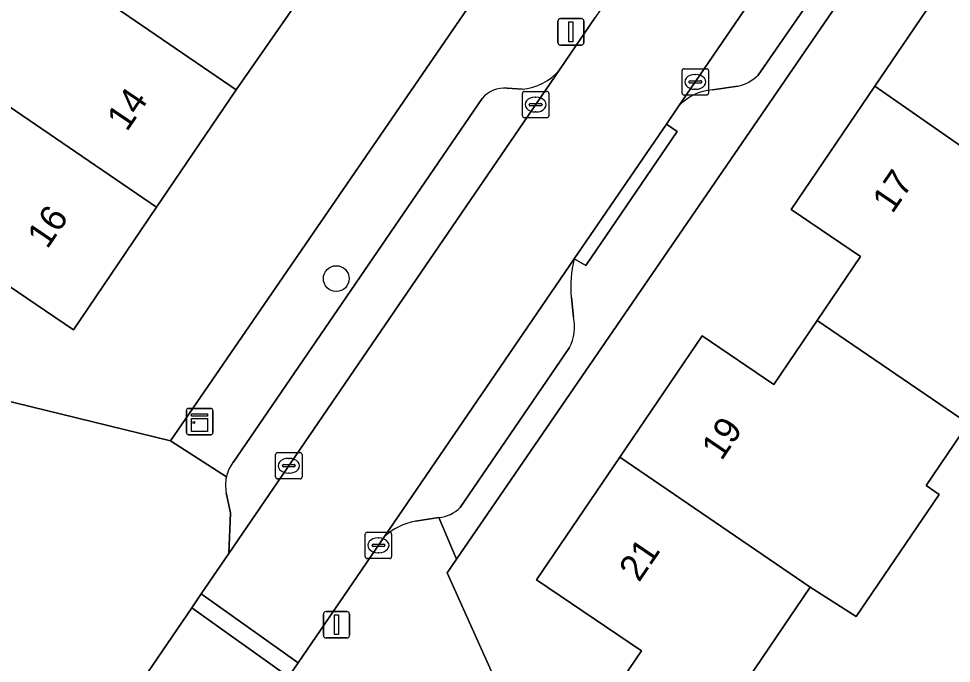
# Model space of a CAD drawing. Extents: x 157320 to 158835, y 386650 to 388491.
# Drawn here: x 157651.16 to 157686.49, y 387551.41 to 387575.85 of the extents above; entities that cross this region are included whole.
import ezdxf

# ---------------------------------------------------------------- set-up
doc = ezdxf.new("R2010")
doc.units = 0
for name, color, linetype in [('IMGEO_Boom', 7, 'Continuous'), ('IMGEO_Erf', 7, 'Continuous'), ('IMGEO_Kast', 7, 'Continuous'), ('IMGEO_Kolk', 7, 'Continuous'), ('IMGEO_Lichtmast', 7, 'Continuous'), ('IMGEO_Pand', 7, 'Continuous'), ('IMGEO_Pand_nummerreeks', 7, 'Continuous'), ('IMGEO_Parkeervlak_open', 7, 'Continuous'), ('IMGEO_Rijbaan_lokaal_open', 7, 'Continuous'), ('IMGEO_Voetpad_open', 7, 'Continuous')]:
    doc.layers.add(name, color=color, linetype=linetype)

msp = doc.modelspace()

# ---------------------------------------------------------------- linework, layer by layer
at = {"layer": 'IMGEO_Boom'}
msp.add_circle((157663.191, 387565.995), 0.489, dxfattribs=at)
at = {"layer": 'IMGEO_Erf'}
for points in [[(157649.078, 387599.948), (157652.474, 387597.51), (157649.512, 387593.027), (157647.08, 387589.346), (157645.332, 387590.549), (157643.974, 387587.876), (157646.453, 387586.575), (157644.736, 387583.305), (157643.188, 387580.356), (157640.709, 387581.657), (157639.811, 387580.189), (157638.991, 387575.208), (157641.757, 387573.74), (157638.467, 387567.541), (157635.701, 387569.009), (157633.936, 387565.471), (157656.917, 387559.848), (157687.645, 387604.627)], [(157678.954, 387599.264), (157675.839, 387594.663), (157672.806, 387590.185), (157669.773, 387585.706), (157666.751, 387581.243), (157663.608, 387576.602), (157662.36, 387577.41), (157659.401, 387573.157), (157656.385, 387568.704), (157653.237, 387564.056), (157648.989, 387566.932), (157647.746, 387565.095), (157642.33, 387568.761), (157645.133, 387572.902), (157646.781, 387575.338), (157649.77, 387579.754), (157652.839, 387584.289), (157654.085, 387583.507), (157657.039, 387587.871), (157660.032, 387592.292), (157659.052, 387592.955), (157660.737, 387595.444), (157658.171, 387597.182), (157659.511, 387599.161)], [(157692.204, 387591.043), (157667.746, 387555.368), (157667.388, 387554.848), (157669.123, 387550.99), (157668.171, 387550.405), (157674.116, 387541.126), (157667.475, 387536.826), (157669.066, 387534.732), (157670.09, 387533.368), (157673.191, 387528.895), (157677.271, 387522.958), (157686.994, 387508.47)], [(157687.13, 387560.501), (157685.536, 387558.152), (157686.029, 387557.817), (157682.886, 387553.184), (157681.146, 387554.299), (157678.007, 387549.675), (157677.286, 387550.164), (157676.592, 387549.142), (157675.192, 387548.511), (157674.024, 387549.304), (157674.061, 387550.86), (157674.755, 387551.882), (157670.778, 387554.58), (157673.928, 387559.222), (157677.05, 387563.822), (157679.759, 387561.983), (157681.403, 387564.406), (157683.052, 387566.836), (157680.423, 387568.621), (157683.592, 387573.291), (157686.623, 387577.758)]]:
    msp.add_lwpolyline(points, dxfattribs=at)
at = {"layer": 'IMGEO_Kast'}
for p, q in [((157657.515, 387560.152), (157657.515, 387560.993)), ((157657.515, 387560.993), (157657.515, 387560.152)), ((157657.59, 387561.077), (157658.431, 387561.077)), ((157658.431, 387561.077), (157657.59, 387561.077)), ((157658.515, 387561.002), (157658.515, 387560.161)), ((157658.515, 387560.161), (157658.515, 387561.002)), ((157658.44, 387560.077), (157657.599, 387560.077)), ((157657.599, 387560.077), (157658.44, 387560.077))]:
    msp.add_line(p, q, dxfattribs=at)
for points in [[(157657.71, 387560.867), (157658.31, 387560.867), (157658.31, 387560.782), (157657.71, 387560.782), (157657.71, 387560.867)], [(157657.71, 387560.692), (157658.31, 387560.692), (157658.31, 387560.203), (157657.71, 387560.203), (157657.71, 387560.692)]]:
    msp.add_lwpolyline(points, dxfattribs=at)
msp.add_circle((157657.794, 387560.541), 0.0377, dxfattribs=at)
for centre, start, end in [((157657.593, 387560.999), 92.4484, 184.2845), ((157657.593, 387560.999), 92.4484, 184.2845), ((157658.437, 387560.999), 2.4484, 94.2845), ((157658.437, 387560.999), 2.4484, 94.2845), ((157657.593, 387560.155), 182.4484, 274.2845), ((157657.593, 387560.155), 182.4484, 274.2845), ((157658.437, 387560.155), 272.4484, 4.2845), ((157658.437, 387560.155), 272.4484, 4.2845)]:
    msp.add_arc(centre, 0.0779, start, end, dxfattribs=at)
at = {"layer": 'IMGEO_Kolk'}
for p, q in [((157676.365, 387573.952), (157677.217, 387573.952)), ((157676.29, 387573.026), (157676.29, 387573.878)), ((157676.778, 387573.732), (157676.803, 387573.732)), ((157677.291, 387573.878), (157677.291, 387573.026)), ((157676.549, 387573.446), (157676.549, 387573.458)), ((157676.987, 387573.409), (157676.589, 387573.409)), ((157676.592, 387573.495), (157676.99, 387573.495)), ((157677.033, 387573.458), (157677.033, 387573.446)), ((157670.242, 387572.166), (157670.242, 387573.018)), ((157670.317, 387573.092), (157671.169, 387573.092)), ((157671.243, 387573.018), (157671.243, 387572.166)), ((157677.217, 387572.952), (157676.365, 387572.952)), ((157676.801, 387573.172), (157676.776, 387573.172)), ((157670.501, 387572.586), (157670.501, 387572.598)), ((157670.939, 387572.549), (157670.541, 387572.549)), ((157670.544, 387572.635), (157670.942, 387572.635)), ((157670.73, 387572.872), (157670.755, 387572.872)), ((157670.985, 387572.598), (157670.985, 387572.586)), ((157670.753, 387572.312), (157670.728, 387572.312)), ((157671.169, 387572.092), (157670.317, 387572.092)), ((157660.894, 387558.477), (157660.894, 387559.329)), ((157660.969, 387559.403), (157661.821, 387559.403)), ((157661.382, 387559.183), (157661.407, 387559.183)), ((157661.895, 387559.329), (157661.895, 387558.477)), ((157661.153, 387558.897), (157661.153, 387558.909)), ((157661.591, 387558.86), (157661.193, 387558.86)), ((157661.196, 387558.946), (157661.594, 387558.946)), ((157661.637, 387558.909), (157661.637, 387558.897)), ((157661.405, 387558.623), (157661.38, 387558.623)), ((157661.821, 387558.403), (157660.969, 387558.403)), ((157664.287, 387555.459), (157664.287, 387556.311)), ((157664.362, 387556.385), (157665.214, 387556.385)), ((157665.288, 387556.311), (157665.288, 387555.459)), ((157664.775, 387556.165), (157664.8, 387556.165)), ((157664.546, 387555.879), (157664.546, 387555.891)), ((157664.984, 387555.842), (157664.586, 387555.842)), ((157664.589, 387555.928), (157664.987, 387555.928)), ((157664.798, 387555.605), (157664.773, 387555.605)), ((157665.03, 387555.891), (157665.03, 387555.879)), ((157665.214, 387555.385), (157664.362, 387555.385))]:
    msp.add_line(p, q, dxfattribs=at)
for points in [[(157676.365, 387573.952), (157677.217, 387573.952)], [(157676.29, 387573.026), (157676.29, 387573.878)], [(157677.291, 387573.878), (157677.291, 387573.026)], [(157670.242, 387572.166), (157670.242, 387573.018)], [(157670.317, 387573.092), (157671.169, 387573.092)], [(157671.243, 387573.018), (157671.243, 387572.166)], [(157677.217, 387572.952), (157676.365, 387572.952)], [(157671.169, 387572.092), (157670.317, 387572.092)], [(157660.894, 387558.477), (157660.894, 387559.329)], [(157660.969, 387559.403), (157661.821, 387559.403)], [(157661.895, 387559.329), (157661.895, 387558.477)], [(157661.821, 387558.403), (157660.969, 387558.403)], [(157664.287, 387555.459), (157664.287, 387556.311)], [(157664.362, 387556.385), (157665.214, 387556.385)], [(157665.288, 387556.311), (157665.288, 387555.459)], [(157665.214, 387555.385), (157664.362, 387555.385)]]:
    msp.add_lwpolyline(points, dxfattribs=at)
for centre, radius, start, end in [((157676.367, 387573.876), 0.0765, 91.552, 178.448), ((157676.367, 387573.876), 0.0765, 91.552, 178.448), ((157677.215, 387573.876), 0.0765, 1.552, 88.448), ((157677.215, 387573.876), 0.0765, 1.552, 88.448), ((157676.589, 387573.455), 0.0403, 85.8775, 175.7526), ((157676.586, 387573.445), 0.0366, 178.938, 274.7102), ((157676.99, 387573.452), 0.043, 264.8664, 352.4533), ((157676.994, 387573.457), 0.0386, 1.7309, 96.639), ((157670.319, 387573.016), 0.0765, 91.552, 178.448), ((157670.319, 387573.016), 0.0765, 91.552, 178.448), ((157671.167, 387573.016), 0.0765, 1.552, 88.448), ((157671.167, 387573.016), 0.0765, 1.552, 88.448), ((157676.367, 387573.028), 0.0765, 181.552, 268.448), ((157676.367, 387573.028), 0.0765, 181.552, 268.448), ((157677.215, 387573.028), 0.0765, 271.552, 358.448), ((157677.215, 387573.028), 0.0765, 271.552, 358.448), ((157670.541, 387572.595), 0.0403, 85.8775, 175.7526), ((157670.538, 387572.585), 0.0366, 178.938, 274.7102), ((157670.942, 387572.592), 0.043, 264.8664, 352.4533), ((157670.946, 387572.597), 0.0386, 1.7309, 96.639), ((157670.319, 387572.168), 0.0765, 181.552, 268.448), ((157670.319, 387572.168), 0.0765, 181.552, 268.448), ((157671.167, 387572.168), 0.0765, 271.552, 358.448), ((157671.167, 387572.168), 0.0765, 271.552, 358.448), ((157660.971, 387559.327), 0.0765, 91.552, 178.448), ((157660.971, 387559.327), 0.0765, 91.552, 178.448), ((157661.819, 387559.327), 0.0765, 1.552, 88.448), ((157661.819, 387559.327), 0.0765, 1.552, 88.448), ((157661.193, 387558.906), 0.0403, 85.8775, 175.7526), ((157661.19, 387558.896), 0.0366, 178.938, 274.7102), ((157661.594, 387558.903), 0.043, 264.8664, 352.4533), ((157661.598, 387558.908), 0.0386, 1.7309, 96.639), ((157660.971, 387558.479), 0.0765, 181.552, 268.448), ((157660.971, 387558.479), 0.0765, 181.552, 268.448), ((157661.819, 387558.479), 0.0765, 271.552, 358.448), ((157661.819, 387558.479), 0.0765, 271.552, 358.448), ((157664.364, 387556.309), 0.0765, 91.552, 178.448), ((157664.364, 387556.309), 0.0765, 91.552, 178.448), ((157665.212, 387556.309), 0.0765, 1.552, 88.448), ((157665.212, 387556.309), 0.0765, 1.552, 88.448), ((157664.586, 387555.888), 0.0403, 85.8775, 175.7526), ((157664.583, 387555.878), 0.0366, 178.938, 274.7102), ((157664.987, 387555.885), 0.043, 264.8664, 352.4533), ((157664.991, 387555.89), 0.0386, 1.7309, 96.639), ((157664.364, 387555.461), 0.0765, 181.552, 268.448), ((157664.364, 387555.461), 0.0765, 181.552, 268.448), ((157665.212, 387555.461), 0.0765, 271.552, 358.448), ((157665.212, 387555.461), 0.0765, 271.552, 358.448)]:
    msp.add_arc(centre, radius, start, end, dxfattribs=at)
for centre, major_axis, ratio, start_param, end_param in [((157676.777, 387573.452), (-0.387, 0.002), 0.722429, 4.712389, 7.853982), ((157676.802, 387573.452), (-0.39, 0.002), 0.717154, 1.570796, 4.712389), ((157670.729, 387572.592), (-0.387, 0.002), 0.722429, 4.712389, 7.853982), ((157670.754, 387572.592), (-0.39, 0.002), 0.717154, 1.570796, 4.712389), ((157661.381, 387558.903), (-0.387, 0.002), 0.722429, 4.712389, 7.853982), ((157661.406, 387558.903), (-0.39, 0.002), 0.717154, 1.570796, 4.712389), ((157664.774, 387555.885), (-0.387, 0.002), 0.722429, 4.712389, 7.853982), ((157664.799, 387555.885), (-0.39, 0.002), 0.717154, 1.570796, 4.712389)]:
    msp.add_ellipse(centre, major_axis=major_axis, ratio=ratio, start_param=start_param, end_param=end_param, dxfattribs=at)
at = {"layer": 'IMGEO_Lichtmast'}
for p, q in [((157671.584, 387574.95), (157671.584, 387575.75)), ((157671.584, 387575.75), (157671.584, 387574.95)), ((157671.684, 387575.85), (157672.474, 387575.85)), ((157672.474, 387575.85), (157671.684, 387575.85)), ((157672.574, 387575.75), (157672.574, 387574.95)), ((157672.574, 387574.95), (157672.574, 387575.75)), ((157672.474, 387574.85), (157671.684, 387574.85)), ((157671.684, 387574.85), (157672.474, 387574.85)), ((157662.703, 387552.476), (157662.703, 387553.276)), ((157662.703, 387553.276), (157662.703, 387552.476)), ((157662.803, 387553.376), (157663.593, 387553.376)), ((157663.593, 387553.376), (157662.803, 387553.376)), ((157663.693, 387553.276), (157663.693, 387552.476)), ((157663.693, 387552.476), (157663.693, 387553.276)), ((157663.593, 387552.376), (157662.803, 387552.376)), ((157662.803, 387552.376), (157663.593, 387552.376))]:
    msp.add_line(p, q, dxfattribs=at)
for points in [[(157672.004, 387575.725), (157672.154, 387575.725), (157672.154, 387574.975), (157672.004, 387574.975), (157672.004, 387575.725)], [(157663.123, 387553.251), (157663.273, 387553.251), (157663.273, 387552.501), (157663.123, 387552.501), (157663.123, 387553.251)]]:
    msp.add_lwpolyline(points, dxfattribs=at)
for centre, start, end in [((157671.684, 387575.75), 90, 180), ((157671.684, 387575.75), 90, 180), ((157672.474, 387575.75), 0, 90), ((157672.474, 387575.75), 360, 90), ((157671.684, 387574.95), 180, 270), ((157671.684, 387574.95), 180, 270), ((157672.474, 387574.95), 270, 0), ((157672.474, 387574.95), 270, 0), ((157662.803, 387553.276), 90, 180), ((157662.803, 387553.276), 90, 180), ((157663.593, 387553.276), 0, 90), ((157663.593, 387553.276), 360, 90), ((157662.803, 387552.476), 180, 270), ((157662.803, 387552.476), 180, 270), ((157663.593, 387552.476), 270, 0), ((157663.593, 387552.476), 270, 0)]:
    msp.add_arc(centre, 0.1, start, end, dxfattribs=at)
at = {"layer": 'IMGEO_Pand'}
for points in [[(157654.085, 387583.507), (157652.839, 387584.289), (157649.77, 387579.754), (157652.267, 387578.041), (157659.401, 387573.157), (157662.36, 387577.41), (157662.472, 387577.574), (157656.549, 387581.645), (157656.66, 387581.81)], [(157649.77, 387579.754), (157646.781, 387575.338), (157649.232, 387573.579), (157656.385, 387568.704), (157659.401, 387573.157), (157652.267, 387578.041)], [(157683.592, 387573.291), (157690.733, 387568.312), (157693.008, 387566.789), (157696.003, 387571.263), (157693.726, 387572.794), (157686.623, 387577.758)], [(157656.385, 387568.704), (157649.232, 387573.579), (157646.781, 387575.338), (157645.133, 387572.902), (157642.33, 387568.761), (157647.746, 387565.095), (157648.989, 387566.932), (157653.237, 387564.056)], [(157690.733, 387568.312), (157683.592, 387573.291), (157680.423, 387568.621), (157683.052, 387566.836), (157681.403, 387564.406), (157687.13, 387560.501), (157687.639, 387560.156), (157689.185, 387559.107), (157692.844, 387556.624), (157694.584, 387559.188), (157688.871, 387563.067), (157687.709, 387563.856)], [(157681.146, 387554.299), (157682.886, 387553.184), (157686.029, 387557.817), (157685.536, 387558.152), (157687.13, 387560.501), (157681.403, 387564.406), (157679.759, 387561.983), (157677.05, 387563.822), (157673.928, 387559.222)], [(157681.146, 387554.299), (157673.928, 387559.222), (157670.778, 387554.58), (157674.755, 387551.882), (157674.061, 387550.86), (157674.024, 387549.304), (157675.192, 387548.511), (157676.592, 387549.142), (157677.286, 387550.164), (157678.007, 387549.675)]]:
    msp.add_lwpolyline(points, close=True, dxfattribs=at)
at = {"layer": 'IMGEO_Parkeervlak_open'}
for points in [[(157689.434, 387591.911), (157684.429, 387584.633), (157676.142, 387572.505)], [(157679.172, 387573.705), (157683.29, 387579.668), (157689.373, 387588.533)], [(157659.027, 387557.875), (157659.18, 387557.113), (157659.127, 387555.582), (157671.645, 387573.913)], [(157677.446, 387573.146), (157678.398, 387573.286)], [(157670.236, 387573.178), (157669.665, 387573.216)], [(157668.713, 387572.822), (157659.28, 387559.03)], [(157672.207, 387566.745), (157665.014, 387556.216)], [(157672.172, 387564.536), (157672.095, 387565.284)], [(157667.887, 387557.323), (157672.021, 387563.38)], [(157666.187, 387556.801), (157667.075, 387556.941)]]:
    msp.add_lwpolyline(points, dxfattribs=at)
for centre, radius, start, end in [((157670.075, 387575.205), 2.033, 274.5452, 320.552), ((157678.031, 387574.889), 1.644, 282.907, 313.9502), ((157669.569, 387572.1), 1.12, 85.0919, 139.8741), ((157677.55, 387571.287), 1.862, 93.2114, 139.1428), ((157676.098, 387565.712), 4.026, 165.1312, 186.1014), ((157670.625, 387564.15), 1.594, 331.1107, 14.0052), ((157660.395, 387558.186), 1.399, 142.8923, 167.875), ((157660.419, 387558.175), 1.424, 167.6405, 192.17), ((157666.96, 387558.24), 1.304, 275.0683, 315.3204), ((157666.644, 387554.416), 2.428, 100.8488, 132.164)]:
    msp.add_arc(centre, radius, start, end, dxfattribs=at)
at = {"layer": 'IMGEO_Rijbaan_lokaal_open'}
msp.add_lwpolyline([(157700.397, 387615.747), (157700.009, 387615.204), (157690.96, 387602.031), (157687.865, 387597.52), (157685.678, 387594.352), (157685.555, 387594.174), (157678.803, 387584.395), (157672.994, 387575.888), (157671.645, 387573.913), (157659.127, 387555.582), (157658.08, 387554.049), (157661.745, 387551.433), (157665.014, 387556.216), (157672.207, 387566.745), (157675.697, 387571.853), (157676.142, 387572.505), (157684.429, 387584.633), (157689.434, 387591.911), (157690.592, 387593.594), (157696.959, 387602.862), (157697.087, 387603.049), (157699.183, 387606.1), (157703.869, 387612.921)], dxfattribs=at)
msp.add_lwpolyline([(157661.745, 387551.433), (157658.08, 387554.049), (157657.719, 387553.52), (157661.384, 387550.904)], close=True, dxfattribs=at)
at = {"layer": 'IMGEO_Voetpad_open'}
for points in [[(157704.213, 387619.132), (157706.579, 387620.507), (157709.408, 387622.072), (157710.003, 387622.401), (157710.561, 387622.698), (157709.303, 387625.45), (157707.692, 387624.565), (157697.238, 387618.697), (157696.06, 387616.975), (157687.645, 387604.627), (157656.917, 387559.848), (157659.028, 387558.48)], [(157667.075, 387556.941), (157667.746, 387555.368), (157692.204, 387591.043)], [(157689.373, 387588.533), (157683.29, 387579.668), (157679.172, 387573.705)], [(157659.028, 387558.48), (157656.917, 387559.848), (157633.936, 387565.471), (157630.63, 387566.322), (157630.42, 387566.376), (157627.522, 387567.062), (157606.894, 387577.906)], [(157671.645, 387573.913), (157672.994, 387575.888)], [(157678.398, 387573.286), (157677.446, 387573.146)], [(157669.665, 387573.216), (157670.236, 387573.178)], [(157659.28, 387559.03), (157668.713, 387572.822)], [(157676.142, 387572.505), (157675.697, 387571.853), (157676.109, 387571.571), (157672.641, 387566.495), (157672.207, 387566.745)], [(157672.095, 387565.284), (157672.172, 387564.536)], [(157672.021, 387563.38), (157667.887, 387557.323)], [(157654.952, 387549.465), (157657.719, 387553.52), (157658.08, 387554.049), (157659.127, 387555.582), (157659.18, 387557.113), (157659.027, 387557.875)], [(157667.388, 387554.848), (157667.746, 387555.368), (157667.075, 387556.941), (157666.187, 387556.801)], [(157665.014, 387556.216), (157661.745, 387551.433), (157661.384, 387550.904), (157657.719, 387553.52), (157654.952, 387549.465)], [(157662.965, 387541.123), (157666.839, 387536.313), (157667.475, 387536.826), (157674.116, 387541.126), (157668.171, 387550.405), (157669.123, 387550.99), (157667.388, 387554.848)]]:
    msp.add_lwpolyline(points, dxfattribs=at)
msp.add_lwpolyline([(157672.207, 387566.745), (157672.641, 387566.495), (157676.109, 387571.571), (157675.697, 387571.853)], close=True, dxfattribs=at)
for centre, radius, start, end in [((157670.075, 387575.205), 2.033, 274.5452, 320.552), ((157678.031, 387574.889), 1.644, 282.907, 313.9502), ((157669.569, 387572.1), 1.12, 85.0919, 139.8741), ((157677.55, 387571.287), 1.862, 93.2114, 139.1428), ((157676.098, 387565.712), 4.026, 165.1312, 186.1014), ((157670.625, 387564.15), 1.594, 331.1107, 14.0052), ((157660.395, 387558.186), 1.399, 142.8923, 167.875), ((157660.419, 387558.175), 1.424, 167.6405, 192.17), ((157666.96, 387558.24), 1.304, 275.0683, 315.3204), ((157666.644, 387554.416), 2.428, 100.8488, 132.164)]:
    msp.add_arc(centre, radius, start, end, dxfattribs=at)

# ---------------------------------------------------------------- texts
at = {"layer": 'IMGEO_Pand_nummerreeks'}
for s, rotation, p in [('14', 55.8921, (157655.26, 387571.536)), ('17', 55.8405, (157684.254, 387568.424)), ('16', 55.8921, (157652.246, 387567.085)), ('19', 55.8376, (157677.784, 387559.061)), ('21', 55.8376, (157674.66, 387554.458))]:
    msp.add_text(s, height=1, rotation=rotation, dxfattribs=at).set_placement(p)

doc.saveas('drawing.dxf')
